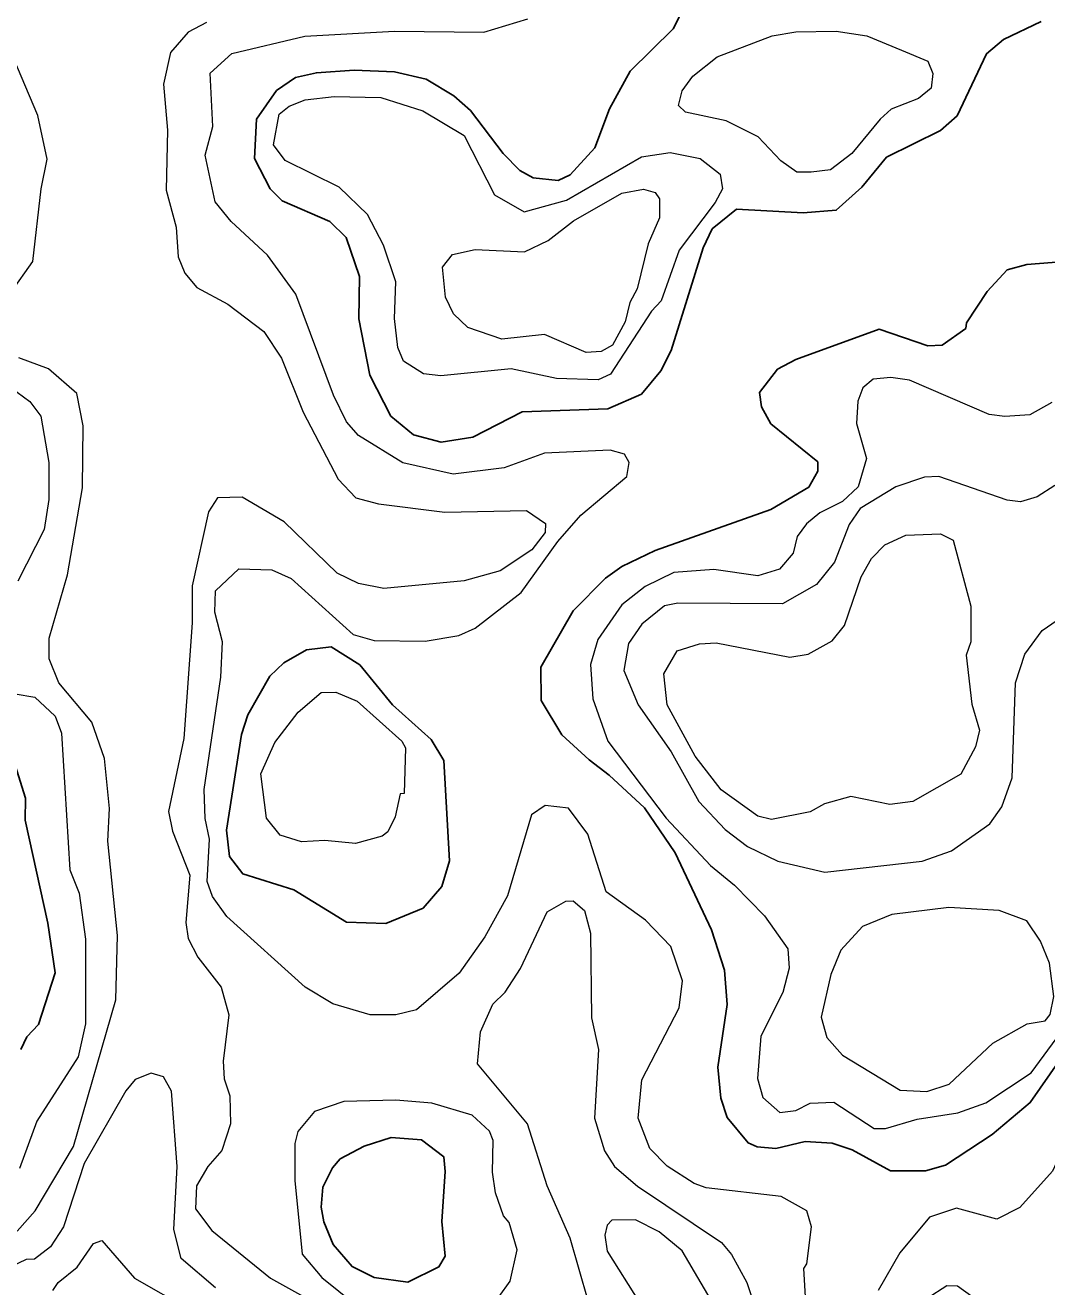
# Model space of a CAD drawing. Extents: x 673.6 to 698.9, y 7012 to 7040.1.
# Drawn here: x 694.448 to 695.502, y 7033.728 to 7035.03 of the extents above; entities that cross this region are included whole.
import ezdxf

# ---------------------------------------------------------------- set-up
doc = ezdxf.new("R2010")
doc.units = 0
doc.header["$LTSCALE"] = 0.032
doc.layers.add('1', color=7, linetype='Continuous', lineweight=25)
doc.layers.add('2', color=7, linetype='Continuous', lineweight=13)

msp = doc.modelspace()

# ---------------------------------------------------------------- linework, layer by layer
at = {"layer": '1'}
for points in [[(695.1567, 7034.82), (695.1473, 7034.8002), (695.1143, 7034.6944), (695.1038, 7034.6735), (695.0836, 7034.6495), (695.049, 7034.6344), (694.9606, 7034.6312), (694.9097, 7034.6049), (694.8768, 7034.5999), (694.8483, 7034.6075), (694.8249, 7034.6267), (694.8034, 7034.6689), (694.792, 7034.727), (694.7926, 7034.7708), (694.779, 7034.811), (694.7621, 7034.8274), (694.7128, 7034.8489), (694.7003, 7034.8614), (694.6842, 7034.8927), (694.6865, 7034.9331), (694.7069, 7034.9627), (694.7266, 7034.9761), (694.7482, 7034.9811), (694.7873, 7034.9836), (694.8288, 7034.9819), (694.8616, 7034.9745), (694.8899, 7034.9571), (694.9071, 7034.9422), (694.9411, 7034.8977), (694.9582, 7034.8801), (694.9718, 7034.8727), (694.9976, 7034.8697), (695.0102, 7034.8757), (695.0356, 7034.9034), (695.0508, 7034.9437), (695.072, 7034.9828), (695.1163, 7035.0264), (695.1294, 7035.0519)], [(695.4964, 7035.0338), (695.4574, 7035.0153), (695.44, 7035.0006), (695.4094, 7034.9366), (695.3925, 7034.9215), (695.3367, 7034.894)], [(695.3367, 7034.894), (695.3113, 7034.8631), (695.2848, 7034.8391), (695.2507, 7034.8366), (695.1818, 7034.8404), (695.1567, 7034.82)], [(695.5261, 7033.9778), (695.485, 7033.9184), (695.4456, 7033.8855), (695.3974, 7033.8538), (695.3769, 7033.8479), (695.3408, 7033.8479), (695.3013, 7033.8697), (695.2807, 7033.8767), (695.2527, 7033.8783), (695.2223, 7033.871), (695.2032, 7033.8727), (695.1937, 7033.8769), (695.1723, 7033.903), (695.1657, 7033.9231), (695.1625, 7033.9551), (695.1722, 7034.0197), (695.1695, 7034.0549), (695.156, 7034.0966), (695.1186, 7034.1762), (695.0868, 7034.2224), (695.0504, 7034.2563), (695.0297, 7034.2721), (695.0016, 7034.298), (694.9802, 7034.3333), (694.98, 7034.3678), (695.0131, 7034.4259), (695.0466, 7034.4594), (695.0635, 7034.4716), (695.098, 7034.488), (695.2173, 7034.5305), (695.2563, 7034.5534), (695.2657, 7034.57), (695.2656, 7034.5795), (695.2173, 7034.6188), (695.2076, 7034.6364), (695.2055, 7034.6512), (695.2242, 7034.6753), (695.243, 7034.6853), (695.3292, 7034.7164), (695.3793, 7034.6994), (695.3942, 7034.6998), (695.4185, 7034.7173), (695.4192, 7034.723), (695.4404, 7034.7552), (695.4611, 7034.7776), (695.4813, 7034.7831), (695.5207, 7034.7864)], [(694.4432, 7033.9733), (694.4494, 7033.9863), (694.4612, 7033.999), (694.4786, 7034.0522), (694.471, 7034.1037), (694.4475, 7034.2099), (694.4481, 7034.2326), (694.432, 7034.2831)]]:
    msp.add_lwpolyline(points, dxfattribs=at)
for points in [[(694.8854, 7034.168), (694.8776, 7034.1415), (694.8583, 7034.1192), (694.8199, 7034.1032), (694.7791, 7034.1046), (694.7249, 7034.1378), (694.6722, 7034.1543), (694.6584, 7034.1722), (694.6555, 7034.1996), (694.6708, 7034.2982), (694.6774, 7034.3185), (694.7, 7034.3585), (694.7146, 7034.3722), (694.7379, 7034.3855), (694.7635, 7034.3886), (694.7931, 7034.37), (694.8269, 7034.329), (694.8668, 7034.293), (694.8797, 7034.2715)], [(694.8775, 7033.7957), (694.8812, 7033.8472), (694.8796, 7033.8626), (694.8567, 7033.8799), (694.8255, 7033.8824), (694.7975, 7033.8734), (694.7728, 7033.8603), (694.7647, 7033.8512), (694.755, 7033.8311), (694.7532, 7033.8107), (694.7557, 7033.7954), (694.7654, 7033.7719), (694.7851, 7033.7493), (694.8077, 7033.7378), (694.8427, 7033.733), (694.8746, 7033.7488), (694.8812, 7033.7601)]]:
    msp.add_lwpolyline(points, close=True, dxfattribs=at)
at = {"layer": '2'}
for points in [[(694.433, 7034.7546), (694.4556, 7034.7863), (694.464, 7034.8612), (694.4704, 7034.8917), (694.4606, 7034.9368), (694.4096, 7035.0567)], [(694.6347, 7035.0328), (694.6157, 7035.0228), (694.5977, 7035.0019), (694.5904, 7034.9691), (694.5946, 7034.9219), (694.593, 7034.8599), (694.6036, 7034.8216), (694.6056, 7034.791), (694.6125, 7034.7743), (694.6247, 7034.7595), (694.6569, 7034.7424), (694.6938, 7034.714), (694.7123, 7034.6865), (694.7344, 7034.6309), (694.7705, 7034.5617), (694.7889, 7034.5423), (694.8122, 7034.5362), (694.8806, 7034.5276), (694.9652, 7034.5292), (694.9846, 7034.5158), (694.9842, 7034.5066), (694.9707, 7034.4887), (694.9379, 7034.4672), (694.9008, 7034.4568), (694.8178, 7034.4487), (694.7917, 7034.4542), (694.7696, 7034.4646), (694.7148, 7034.5175), (694.6716, 7034.543), (694.6461, 7034.5423), (694.6368, 7034.5281), (694.62, 7034.4516), (694.62, 7034.4134), (694.6112, 7034.2941), (694.5955, 7034.2189), (694.5996, 7034.1985), (694.6175, 7034.1532), (694.6134, 7034.1043), (694.6157, 7034.0878), (694.6257, 7034.0684), (694.6498, 7034.0375), (694.6578, 7034.0089), (694.6521, 7033.9611), (694.653, 7033.9428)], [(695.2531, 7033.7179), (695.2512, 7033.7474), (695.2544, 7033.7521), (695.2592, 7033.7904), (695.2543, 7033.8068), (695.2278, 7033.8216), (695.1506, 7033.8305), (695.1381, 7033.8348), (695.1102, 7033.8528), (695.0923, 7033.8709), (695.0803, 7033.9022), (695.0841, 7033.9419), (695.1227, 7034.0161), (695.1259, 7034.044), (695.1139, 7034.0795), (695.0879, 7034.1065), (695.0473, 7034.1359), (695.0284, 7034.1955), (695.0085, 7034.2222), (694.9844, 7034.2251), (694.9702, 7034.2152), (694.9454, 7034.1318), (694.922, 7034.0896), (694.8956, 7034.052), (694.8516, 7034.0141), (694.8301, 7034.009), (694.8038, 7034.0091), (694.7651, 7034.0204), (694.7367, 7034.0377), (694.6557, 7034.1106), (694.6409, 7034.1311), (694.6356, 7034.1466), (694.638, 7034.1901), (694.6333, 7034.2117), (694.6325, 7034.2414), (694.6497, 7034.3574), (694.6511, 7034.3939), (694.6435, 7034.4244), (694.6439, 7034.4466), (694.668, 7034.4691), (694.7022, 7034.4683), (694.722, 7034.4591), (694.7863, 7034.4015), (694.8078, 7034.3952), (694.8604, 7034.3945), (694.8951, 7034.4004), (694.912, 7034.4078), (694.9594, 7034.4446), (694.9975, 7034.4973), (695.0212, 7034.5244), (695.0686, 7034.5643), (695.071, 7034.5788), (695.0661, 7034.5874), (695.0514, 7034.5916), (694.9837, 7034.5885), (694.9419, 7034.5735), (694.8893, 7034.567), (694.8374, 7034.5784), (694.7916, 7034.6067), (694.7791, 7034.6209), (694.766, 7034.6483), (694.7268, 7034.7527), (694.6976, 7034.7928), (694.6601, 7034.8277), (694.6436, 7034.848), (694.6333, 7034.896), (694.6414, 7034.9254), (694.6386, 7034.9806), (694.6608, 7035.0009), (694.7364, 7035.0189), (694.8288, 7035.0238), (694.9211, 7035.0229), (694.9663, 7035.0366)], [(694.4395, 7033.7858), (694.4578, 7033.8067), (694.4975, 7033.8731), (694.5411, 7034.0246), (694.5428, 7034.0907), (694.533, 7034.1883), (694.5346, 7034.2218), (694.5296, 7034.2733), (694.5164, 7034.3109), (694.4824, 7034.3516), (694.4722, 7034.3764), (694.4722, 7034.3976), (694.4913, 7034.463), (694.5066, 7034.5526), (694.5074, 7034.6167), (694.501, 7034.6499), (694.4718, 7034.6756), (694.4409, 7034.6869)], [(695.5073, 7034.6408), (695.4845, 7034.6279), (695.4588, 7034.6262), (695.4425, 7034.6285), (695.3604, 7034.6637), (695.341, 7034.6665), (695.3227, 7034.6649), (695.3123, 7034.656), (695.307, 7034.6423), (695.3055, 7034.6191), (695.316, 7034.5831), (695.3073, 7034.5538), (695.2911, 7034.5386), (695.2679, 7034.5269), (695.254, 7034.5156), (695.2445, 7034.5025), (695.2402, 7034.4852), (695.2262, 7034.4689), (695.2039, 7034.4619), (695.1585, 7034.4684), (695.1171, 7034.4653), (695.0876, 7034.4509), (695.0636, 7034.432), (695.0385, 7034.3963), (695.031, 7034.3704), (695.0334, 7034.3349), (695.0489, 7034.2913), (695.1091, 7034.2118), (695.1549, 7034.1629), (695.1799, 7034.1427), (695.2107, 7034.1113), (695.2347, 7034.077), (695.2363, 7034.057), (695.2295, 7034.0321), (695.2068, 7033.9869), (695.2036, 7033.9434), (695.2091, 7033.9238), (695.2266, 7033.9081), (695.2432, 7033.9103), (695.2577, 7033.9178), (695.2823, 7033.9188), (695.3239, 7033.8916), (695.3357, 7033.8916), (695.3682, 7033.9014), (695.4103, 7033.9079), (695.4391, 7033.9183), (695.4861, 7033.949), (695.5253, 7034.0023)], [(694.4329, 7034.6563), (694.4524, 7034.6417), (694.4639, 7034.6268), (694.472, 7034.5789), (694.4721, 7034.5408), (694.4672, 7034.5098), (694.4399, 7034.4566)], [(695.5103, 7034.555), (695.4921, 7034.5436), (695.475, 7034.5383), (695.461, 7034.5399), (695.3907, 7034.5643), (695.376, 7034.5637), (695.3462, 7034.5537), (695.3093, 7034.5314), (695.2982, 7034.5149), (695.2828, 7034.476), (695.2645, 7034.453), (695.2294, 7034.4331), (695.1213, 7034.4338), (695.1075, 7034.4309), (695.084, 7034.4121), (695.0704, 7034.3922), (695.0656, 7034.3641), (695.0803, 7034.3287), (695.1144, 7034.2803), (695.1428, 7034.2291), (695.1702, 7034.2001), (695.193, 7034.1828), (695.2243, 7034.1677), (695.273, 7034.1562), (695.3733, 7034.1674), (695.4037, 7034.1782), (695.4432, 7034.206), (695.4557, 7034.2236), (695.4664, 7034.2535), (695.4698, 7034.3517), (695.4795, 7034.381), (695.4974, 7034.4056), (695.5127, 7034.4162)], [(694.4373, 7034.3401), (694.4574, 7034.3369), (694.4785, 7034.3171), (694.4852, 7034.2996), (694.4938, 7034.1587), (694.5034, 7034.1344), (694.5099, 7034.0871), (694.5099, 7033.9997), (694.5024, 7033.9658), (694.4596, 7033.8994), (694.4417, 7033.8505)], [(695.0286, 7033.714), (695.0102, 7033.7785), (694.9865, 7033.8327), (694.966, 7033.8964), (694.9143, 7033.9584), (694.9175, 7033.9914), (694.9304, 7034.0199), (694.943, 7034.0324), (694.959, 7034.0568), (694.9863, 7034.1153), (695.0056, 7034.1262), (695.0133, 7034.1265), (695.0248, 7034.1168), (695.031, 7034.0933), (695.0322, 7034.0059), (695.0392, 7033.9732), (695.0354, 7033.9022), (695.0456, 7033.8688), (695.056, 7033.8524), (695.0797, 7033.8321), (695.1663, 7033.7742), (695.1768, 7033.7617), (695.1925, 7033.7329), (695.2105, 7033.679)], [(694.644, 7033.7274), (694.6087, 7033.7575), (694.601, 7033.7875), (694.6044, 7033.8524), (694.5988, 7033.9303), (694.5903, 7033.9449), (694.5775, 7033.9489), (694.5611, 7033.9422), (694.5514, 7033.9306), (694.5085, 7033.8556), (694.4872, 7033.7903), (694.4736, 7033.7697), (694.4571, 7033.7569), (694.4486, 7033.7564), (694.4168, 7033.7413)], [(694.653, 7033.9428), (694.6587, 7033.9253), (694.6595, 7033.8964), (694.6505, 7033.8689), (694.6362, 7033.8526), (694.6243, 7033.8326)], [(695.5872, 7033.9375), (695.5743, 7033.9455), (695.5673, 7033.9458), (695.5462, 7033.9307), (695.5079, 7033.8478), (695.4742, 7033.8103)], [(694.6243, 7033.8326), (694.6234, 7033.8089), (694.6403, 7033.7866), (694.7009, 7033.7372), (694.7845, 7033.6909)], [(695.4742, 7033.8103), (695.4504, 7033.798), (695.4089, 7033.8094), (695.3809, 7033.8001), (695.3505, 7033.7633), (695.328, 7033.7245)], [(695.165, 7033.6989), (695.1257, 7033.7655), (695.1019, 7033.7852), (695.0776, 7033.7976), (695.0532, 7033.7971), (695.0482, 7033.7919), (695.0458, 7033.7818), (695.0483, 7033.765), (695.0818, 7033.7123)], [(694.4763, 7033.7244), (694.4816, 7033.7329), (694.5014, 7033.7486), (694.5182, 7033.7731), (694.5268, 7033.7762), (694.5606, 7033.7374), (694.6171, 7033.7049)], [(695.3786, 7033.7165), (695.3989, 7033.7296), (695.41, 7033.7294), (695.4458, 7033.7037)]]:
    msp.add_lwpolyline(points, dxfattribs=at)
for points in [[(695.2187, 7035.019), (695.2432, 7035.0232), (695.2847, 7035.0238), (695.3162, 7035.0191), (695.3521, 7035.0044), (695.3793, 7034.9928), (695.3846, 7034.9803), (695.3826, 7034.965), (695.3698, 7034.9543), (695.3416, 7034.9436), (695.3301, 7034.9331), (695.3007, 7034.8976), (695.2788, 7034.8808), (695.2589, 7034.8786), (695.2442, 7034.8786), (695.2274, 7034.8902), (695.2041, 7034.9149), (695.171, 7034.9314), (695.129, 7034.9405), (695.1218, 7034.9474), (695.1258, 7034.9625), (695.1367, 7034.9776), (695.162, 7034.9974)], [(694.9627, 7034.8374), (695.0064, 7034.8496), (695.0839, 7034.8941), (695.1135, 7034.8989), (695.1443, 7034.8924), (695.1649, 7034.8764), (695.1672, 7034.8612), (695.1599, 7034.8472), (695.1226, 7034.7979), (695.1041, 7034.7457), (695.0941, 7034.735), (695.0516, 7034.67), (695.0391, 7034.6641), (694.9961, 7034.6654), (694.9491, 7034.6754), (694.8765, 7034.6682), (694.8588, 7034.6705), (694.8381, 7034.6835), (694.8323, 7034.6977), (694.8288, 7034.7275), (694.8303, 7034.7654), (694.8174, 7034.8032), (694.801, 7034.8346), (694.7717, 7034.863), (694.7159, 7034.8905), (694.7039, 7034.9067), (694.7099, 7034.9384), (694.7201, 7034.9465), (694.7367, 7034.9532), (694.7665, 7034.9565), (694.8148, 7034.9555), (694.8579, 7034.9418), (694.9008, 7034.9164), (694.932, 7034.8551)], [(694.9631, 7034.7963), (694.9873, 7034.8078), (695.0134, 7034.8281), (695.0635, 7034.8569), (695.0858, 7034.861), (695.0978, 7034.8573), (695.1022, 7034.8508), (695.1024, 7034.8312), (695.0907, 7034.8046), (695.0794, 7034.7579), (695.0718, 7034.7439), (695.0668, 7034.7241), (695.0538, 7034.6999), (695.042, 7034.6934), (695.0265, 7034.6923), (694.9837, 7034.7108), (694.9395, 7034.7061), (694.9046, 7034.7182), (694.8897, 7034.7322), (694.8815, 7034.7496), (694.8783, 7034.7803), (694.8887, 7034.7935), (694.9119, 7034.7987)], [(695.2997, 7034.2342), (695.2725, 7034.2266), (695.2579, 7034.2184), (695.218, 7034.2104), (695.2039, 7034.214), (695.1659, 7034.2413), (695.1391, 7034.2759), (695.1104, 7034.3288), (695.1069, 7034.3608), (695.1205, 7034.3844), (695.1437, 7034.3918), (695.1607, 7034.3927), (695.2369, 7034.378), (695.2558, 7034.3812), (695.2804, 7034.3949), (695.2934, 7034.4107), (695.3104, 7034.4609), (695.3211, 7034.4799), (695.3349, 7034.4938), (695.3567, 7034.5038), (695.3924, 7034.5052), (695.4053, 7034.4988), (695.4237, 7034.4306), (695.4237, 7034.3938), (695.4189, 7034.3802), (695.4247, 7034.3296), (695.4326, 7034.3027), (695.4285, 7034.2856), (695.4132, 7034.2574), (695.3639, 7034.229), (695.34, 7034.226)], [(694.8387, 7034.2375), (694.8346, 7034.2369), (694.8294, 7034.2134), (694.8219, 7034.1979), (694.8162, 7034.1934), (694.7885, 7034.1857), (694.7568, 7034.1889), (694.7327, 7034.1874), (694.7109, 7034.1944), (694.6966, 7034.212), (694.6908, 7034.2576), (694.7052, 7034.2899), (694.7293, 7034.3213), (694.7532, 7034.3414), (694.7684, 7034.3418), (694.7901, 7034.3326), (694.8365, 7034.2914), (694.8402, 7034.2844)], [(695.4816, 7034.106), (695.453, 7034.1167), (695.4008, 7034.1199), (695.3421, 7034.1125), (695.312, 7034.1002), (695.2896, 7034.0758), (695.2792, 7034.0505), (695.2693, 7034.0066), (695.2749, 7033.9856), (695.2912, 7033.9673), (695.3508, 7033.9313), (695.3782, 7033.9298), (695.4012, 7033.9374), (695.4462, 7033.9796), (695.4818, 7033.9997), (695.5003, 7034.0027), (695.5056, 7034.0094), (695.5093, 7034.0278), (695.505, 7034.0624), (695.4954, 7034.0851)], [(694.7261, 7033.8382), (694.7335, 7033.762), (694.7537, 7033.7378), (694.8082, 7033.6942), (694.8501, 7033.6763), (694.8806, 7033.6794), (694.9039, 7033.6907), (694.9367, 7033.7184), (694.9483, 7033.7341), (694.9553, 7033.7666), (694.9471, 7033.7948), (694.9413, 7033.8015), (694.9329, 7033.8253), (694.9299, 7033.8468), (694.9306, 7033.8792), (694.9267, 7033.8889), (694.9089, 7033.9055), (694.8675, 7033.9179), (694.8303, 7033.9211), (694.7765, 7033.9194), (694.7464, 7033.9093), (694.7289, 7033.8885), (694.7261, 7033.8763)]]:
    msp.add_lwpolyline(points, close=True, dxfattribs=at)

doc.saveas('drawing.dxf')
